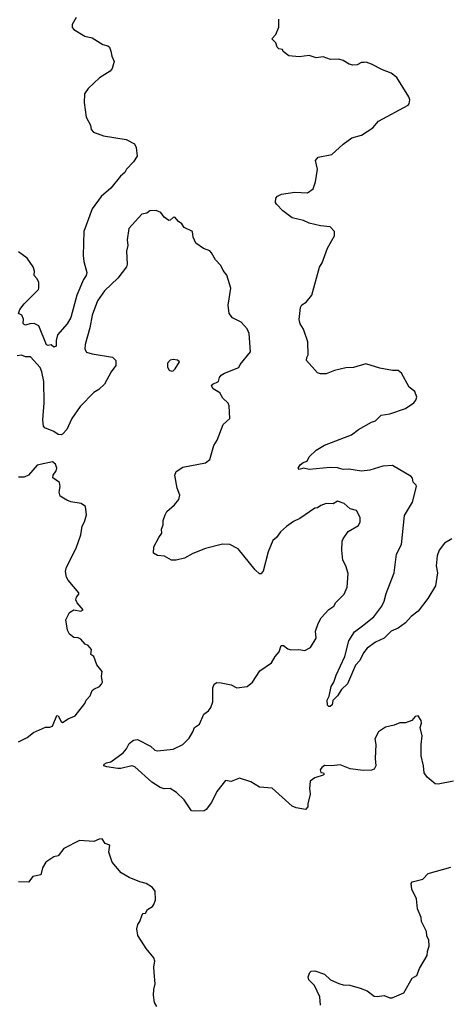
# Model space of a CAD drawing. Extents: x 2057697 to 2160550, y 827490 to 1016834.
# Tile 456 of 509: x 2116503 to 2119535, y 1000282 to 1007229. Entities that reach past the tile are written whole.
import ezdxf

# ---------------------------------------------------------------- set-up
doc = ezdxf.new("R2010")
doc.units = 0

msp = doc.modelspace()

# ---------------------------------------------------------------- linework, layer by layer
at = {"layer": '0CON20XD'}
for points in [[(2116901.2, 1007245), (2116873.3, 1007195), (2116873.3, 1007175), (2116885, 1007160), (2116962, 1007112), (2117015, 1007101.2), (2117090, 1007055), (2117125.3, 1007045.3), (2117136.9, 1007035), (2117145, 1007007.5), (2117152.7, 1006972.7), (2117170.8, 1006935), (2117156.1, 1006883.9), (2117142.5, 1006865), (2117065, 1006818.8), (2116985.6, 1006744.4), (2116960.8, 1006705), (2116958, 1006645), (2116971.7, 1006541.7), (2117003.8, 1006485), (2117006.2, 1006455), (2117024.3, 1006434.3), (2117095, 1006408.8), (2117255, 1006383.8), (2117312.3, 1006352.3), (2117326.1, 1006326.1), (2117332.5, 1006265), (2117306.2, 1006225), (2117256.2, 1006175), (2117245, 1006150), (2117213.8, 1006125), (2117145, 1006040), (2117078, 1005982), (2117014.4, 1005895), (2116955.6, 1005735), (2116950.6, 1005565), (2116955, 1005522.5), (2116975.7, 1005445), (2116972.9, 1005425), (2116952.9, 1005395), (2116906.4, 1005285), (2116865, 1005128.8), (2116838, 1005082), (2116770, 1005005), (2116760, 1004965), (2116759.5, 1004925), (2116745, 1004918.1), (2116725, 1004936), (2116705, 1004930), (2116691.4, 1004935), (2116638.7, 1005068.7), (2116605, 1005084.2), (2116575, 1005083.8), (2116545, 1005073.8), (2116535, 1005077.5), (2116527.5, 1005085), (2116528.8, 1005115), (2116517.5, 1005145), (2116493.3, 1005155), (2116502.9, 1005185), (2116534.4, 1005225), (2116635, 1005324.4), (2116638.9, 1005335), (2116638, 1005378), (2116625, 1005404), (2116604.3, 1005425), (2116606.7, 1005455), (2116596.9, 1005485), (2116555, 1005547.5), (2116495, 1005590)], [(2119554.1, 1003565.9), (2119502, 1003535), (2119464, 1003485), (2119450, 1003445), (2119442.9, 1003375), (2119451.9, 1003325), (2119438.1, 1003235), (2119383.3, 1003145), (2119316, 1003055), (2119265, 1003017.8), (2119225, 1002974.4), (2119174.1, 1002935.9), (2119125, 1002913.5), (2119076, 1002864), (2119015, 1002837.8), (2118955.3, 1002794.7), (2118928.8, 1002761.2), (2118903, 1002707), (2118873.8, 1002675), (2118816.1, 1002543.9), (2118775, 1002502.5), (2118745, 1002457.5), (2118714.3, 1002425.7), (2118707.5, 1002395), (2118695, 1002384), (2118683.9, 1002383.9), (2118675, 1002392.5), (2118672.1, 1002427.9), (2118686.2, 1002455), (2118700.9, 1002525), (2118720.6, 1002555), (2118736.4, 1002603.6), (2118797.5, 1002735), (2118825, 1002846.7), (2118865, 1002909.2), (2118921.7, 1002951.7), (2119001.4, 1003015), (2119058.1, 1003091.9), (2119075, 1003126), (2119088.9, 1003181.1), (2119145.5, 1003325), (2119162.8, 1003457.2), (2119198.5, 1003525), (2119219.9, 1003730.1), (2119275.9, 1003825), (2119303.3, 1003935), (2119301.4, 1003945), (2119280.6, 1003965), (2119275.6, 1003995), (2119265.7, 1004005), (2119135, 1004082.3), (2119065, 1004078.8), (2118975, 1004051.4), (2118915, 1004044.3), (2118825, 1004058.6), (2118785, 1004054.3), (2118769.7, 1004059.7), (2118745, 1004068.1), (2118695, 1004068.6), (2118545, 1004055.6), (2118505, 1004064.2), (2118476.1, 1004056.1), (2118468, 1004065), (2118482, 1004088), (2118504.3, 1004105.7), (2118532.5, 1004115), (2118546.2, 1004143.8), (2118595, 1004192.5), (2118655, 1004227.5), (2118845, 1004299.2), (2118895, 1004337.1), (2118985, 1004388), (2119015, 1004398), (2119055, 1004438), (2119115, 1004448.8), (2119225, 1004486), (2119284.3, 1004525), (2119300, 1004545), (2119305.4, 1004565), (2119291.9, 1004605), (2119251.9, 1004635), (2119197.1, 1004735), (2119175, 1004754.2), (2119135, 1004754.2), (2119045, 1004771.2), (2118945, 1004800), (2118860, 1004775), (2118805, 1004773.3), (2118725, 1004753.8), (2118665, 1004731.2), (2118625, 1004730), (2118605, 1004736.7), (2118526.7, 1004825), (2118528.8, 1004845), (2118540, 1004865), (2118537.5, 1004955), (2118505.6, 1005045), (2118482.4, 1005082.4), (2118476.4, 1005113.6), (2118485, 1005197.5), (2118495, 1005216.7), (2118525, 1005236.7), (2118566, 1005285), (2118618.3, 1005481.7), (2118637.3, 1005512.7), (2118675, 1005616.7), (2118725.7, 1005705), (2118724.2, 1005735), (2118695, 1005766.5), (2118625, 1005773.5), (2118545, 1005793.1), (2118505, 1005812.9), (2118425, 1005830), (2118360.9, 1005880.9), (2118315, 1005927.5), (2118309.3, 1005939.3), (2118310.5, 1005969.5), (2118322.5, 1005985), (2118351.2, 1005998.8), (2118445, 1006012), (2118535, 1006006.2), (2118573.8, 1006035), (2118590.8, 1006085), (2118604.2, 1006175), (2118591.2, 1006235), (2118610.8, 1006259.2), (2118705, 1006278), (2118785, 1006351.4), (2118847.1, 1006395), (2118916.4, 1006413.6), (2118995, 1006466), (2119035, 1006512.7), (2119243.8, 1006625), (2119251.2, 1006635), (2119255.8, 1006664.2), (2119250.6, 1006685), (2119165, 1006821.4), (2119125, 1006851.4), (2119063.3, 1006875), (2118985, 1006916.2), (2118948.3, 1006928.3), (2118935, 1006926.7), (2118915, 1006926.7), (2118885, 1006910), (2118855, 1006908), (2118827.5, 1006915), (2118785, 1006940), (2118755, 1006950), (2118697, 1006947), (2118645, 1006967.5), (2118595, 1006960), (2118545, 1006976.7), (2118475, 1006967.5), (2118403, 1006973), (2118363.6, 1007003.6), (2118358.3, 1007018.3), (2118333, 1007023), (2118320, 1007035), (2118310, 1007065), (2118283.3, 1007095), (2118310, 1007125), (2118333, 1007177), (2118333, 1007233)], [(2118628.3, 1001918.3), (2118647.5, 1001915), (2118652.5, 1001905), (2118645, 1001897.5), (2118585, 1001878.8), (2118553.3, 1001855), (2118547.5, 1001805), (2118552.5, 1001765), (2118536.7, 1001695), (2118537.5, 1001675), (2118520, 1001655), (2118455, 1001666.7), (2118425, 1001680), (2118285, 1001806.7), (2118195, 1001813.8), (2118135, 1001851.2), (2118055, 1001876.7), (2117995, 1001853.8), (2117955, 1001860), (2117895, 1001783.3), (2117856.2, 1001705), (2117820, 1001655), (2117805, 1001646.2), (2117745, 1001643.3), (2117715, 1001647.5), (2117663.3, 1001725), (2117610, 1001775), (2117565, 1001803.8), (2117522.3, 1001802.3), (2117495, 1001811.2), (2117435, 1001850), (2117315, 1001957.5), (2117295, 1001964.2), (2117216.1, 1001946.1), (2117195, 1001944.3), (2117118.3, 1001958.3), (2117097.5, 1001965), (2117100, 1001975), (2117114.5, 1001985.5), (2117145, 1001992), (2117234.3, 1002055), (2117257, 1002083), (2117275, 1002122.5), (2117305, 1002146.2), (2117335, 1002150), (2117425, 1002102.5), (2117455.6, 1002075.6), (2117475, 1002070), (2117585, 1002081.4), (2117655, 1002114.2), (2117699.8, 1002160.2), (2117725.8, 1002205), (2117735.7, 1002235), (2117771.2, 1002258.8), (2117802, 1002328), (2117836.6, 1002353.4), (2117852.5, 1002375), (2117866.7, 1002415), (2117866, 1002515), (2117875, 1002540), (2117895, 1002551.2), (2117925, 1002548.8), (2117995, 1002536.2), (2118035.9, 1002514.1), (2118107.5, 1002525), (2118146.7, 1002555), (2118198.8, 1002635), (2118279.2, 1002690.8), (2118306.2, 1002735), (2118335, 1002767.5), (2118347.5, 1002812.5), (2118365, 1002813.3), (2118395, 1002788.8), (2118416.4, 1002783.6), (2118473.9, 1002786.1), (2118515, 1002778.8), (2118555, 1002800), (2118595.8, 1002865), (2118591.2, 1002915), (2118610.5, 1002969.5), (2118631.7, 1003008.3), (2118685, 1003066.7), (2118719.3, 1003090.7), (2118734.1, 1003115.9), (2118793.8, 1003175), (2118813.3, 1003225), (2118822.3, 1003322.3), (2118805.9, 1003375.9), (2118784, 1003415), (2118775.8, 1003485), (2118779.7, 1003550.3), (2118785, 1003566.7), (2118821.7, 1003618.3), (2118895, 1003660), (2118907, 1003687), (2118906.4, 1003716.4), (2118880, 1003765), (2118835, 1003776.7), (2118794, 1003815), (2118745, 1003831.9), (2118715, 1003813.3), (2118665.8, 1003814.2), (2118629.3, 1003800.7), (2118605, 1003783.8), (2118585, 1003783.3), (2118479.7, 1003710.3), (2118435, 1003688), (2118387, 1003653), (2118343.3, 1003615), (2118316.7, 1003575), (2118290, 1003555), (2118256.2, 1003475), (2118221.7, 1003338.3), (2118205, 1003320), (2118195, 1003320), (2118165, 1003347.5), (2118045, 1003496.2), (2117985, 1003525.6), (2117935, 1003528.9), (2117815, 1003497.5), (2117725, 1003462), (2117665, 1003430), (2117606.4, 1003416.4), (2117575, 1003416.2), (2117525, 1003442.5), (2117475, 1003448.8), (2117447.5, 1003465), (2117450.7, 1003509.3), (2117483.9, 1003576.1), (2117506.2, 1003605), (2117504, 1003635), (2117516.2, 1003665), (2117516.7, 1003695), (2117528.8, 1003735), (2117541.7, 1003758.3), (2117595, 1003806.7), (2117625, 1003843.3), (2117633.8, 1003875), (2117613.6, 1003923.6), (2117597.5, 1004015), (2117608.3, 1004041.7), (2117655, 1004071.2), (2117815, 1004102.5), (2117844.2, 1004125.8), (2117874, 1004225), (2117897.3, 1004262.7), (2117938.3, 1004371.7), (2117986.2, 1004415), (2117981.2, 1004505), (2117975, 1004522.5), (2117937.7, 1004557.7), (2117915.9, 1004595.9), (2117868, 1004625), (2117857.1, 1004645), (2117865, 1004658), (2117906.7, 1004675), (2117912.5, 1004705), (2117925, 1004720), (2117947.5, 1004735), (2118050, 1004775), (2118058.8, 1004795), (2118133.1, 1004885), (2118121.9, 1005015), (2118107.4, 1005047.4), (2118066, 1005095), (2118005.9, 1005125.9), (2117981.2, 1005155), (2117973.8, 1005215), (2117993.3, 1005335), (2117965, 1005427.5), (2117939.5, 1005459.5), (2117923.3, 1005495), (2117883.9, 1005533.9), (2117857.5, 1005585), (2117845, 1005597.5), (2117800, 1005615), (2117745, 1005653.3), (2117727.5, 1005695), (2117722.5, 1005735), (2117663.9, 1005763.9), (2117647.7, 1005787.7), (2117624.1, 1005804.1), (2117597.5, 1005835), (2117585, 1005833.3), (2117566.1, 1005813.9), (2117555, 1005813.3), (2117522.5, 1005835), (2117498.3, 1005868.3), (2117465, 1005883.3), (2117420.7, 1005879.3), (2117400, 1005865), (2117365, 1005856.2), (2117273.8, 1005755), (2117262, 1005675), (2117266, 1005635), (2117256, 1005595), (2117262.5, 1005505), (2117256.9, 1005485), (2117195.3, 1005404.7), (2117101.5, 1005315), (2117052.1, 1005245), (2117014.6, 1005145), (2116999.1, 1005055), (2116965, 1004937.5), (2116962, 1004905), (2116975, 1004883.8), (2117015, 1004871.4), (2117157.9, 1004847.9), (2117182, 1004825), (2117181.4, 1004788.6), (2117148.8, 1004745), (2117102.4, 1004657.6), (2117060.3, 1004619.7), (2117025, 1004598.6), (2116929.8, 1004500.2), (2116871.1, 1004415), (2116835, 1004338), (2116806, 1004305), (2116795, 1004300.8), (2116775, 1004303.1), (2116745, 1004323.3), (2116680, 1004350), (2116670.8, 1004360.8), (2116665.5, 1004405), (2116675.2, 1004524.8), (2116672.5, 1004675), (2116660, 1004745), (2116648.5, 1004775), (2116580.3, 1004850.3), (2116545, 1004851.2), (2116515, 1004861.8), (2116485, 1004857.5)], [(2117575, 1004750), (2117585, 1004752.5), (2117600, 1004765), (2117630, 1004815), (2117617, 1004827), (2117585, 1004831.2), (2117565, 1004826.2), (2117546.2, 1004805), (2117547, 1004777), (2117557, 1004757), (2117575, 1004750)], [(2116495, 1002133.3), (2116556.1, 1002163.9), (2116600.3, 1002199.7), (2116685, 1002236.2), (2116715, 1002236.2), (2116735, 1002243.8), (2116765, 1002320), (2116775, 1002316.2), (2116795, 1002276.7), (2116805, 1002270), (2116845, 1002296.7), (2116895, 1002316.7), (2116962.5, 1002405), (2116971.7, 1002428.3), (2117000.7, 1002459.3), (2117014.2, 1002495.8), (2117025, 1002506.2), (2117065, 1002523.3), (2117080.7, 1002539.3), (2117087.5, 1002555), (2117080, 1002595), (2117085, 1002630), (2117046.4, 1002676.4), (2117026.2, 1002736.2), (2117005, 1002750), (2117010, 1002785), (2116985, 1002812.5), (2116965, 1002822.5), (2116935, 1002857.5), (2116916.4, 1002866.4), (2116885, 1002870), (2116853.6, 1002893.6), (2116840.7, 1002920.7), (2116828.8, 1002995), (2116853.8, 1003045), (2116885, 1003065.8), (2116935, 1003056.2), (2116950, 1003065), (2116908.1, 1003115), (2116898.6, 1003135), (2116903.8, 1003155), (2116921.2, 1003175), (2116920, 1003185), (2116844.2, 1003275), (2116833.8, 1003295), (2116826.2, 1003335), (2116834.2, 1003365), (2116900.3, 1003499.7), (2116933.6, 1003593.6), (2116943.8, 1003655), (2116961.2, 1003685), (2116973.3, 1003735), (2116966.7, 1003795), (2116936.4, 1003816.4), (2116865, 1003828), (2116835, 1003839.2), (2116787.7, 1003867.7), (2116782.5, 1003895), (2116788.6, 1003935), (2116784.3, 1003964.3), (2116737.3, 1003997.3), (2116740, 1004015), (2116759.6, 1004045), (2116764.4, 1004065), (2116755, 1004093.3), (2116735, 1004108.8), (2116626, 1004085), (2116565, 1004016), (2116535, 1004002.2), (2116495, 1004002.2)], [(2119565, 1001856), (2119455.9, 1001834.1), (2119435, 1001836.2), (2119378.8, 1001885), (2119356.7, 1001915), (2119354.3, 1001964.3), (2119336.2, 1002035), (2119336.1, 1002113.9), (2119343.3, 1002175), (2119330, 1002235), (2119340, 1002265), (2119336.2, 1002285), (2119315, 1002317.5), (2119295, 1002312.5), (2119270, 1002285), (2119225, 1002267.5), (2119185, 1002266.7), (2119145, 1002250), (2119085, 1002236.7), (2119035, 1002203.3), (2119008.6, 1002155), (2119017.1, 1002115), (2119012, 1002015), (2119016.2, 1001965), (2119005, 1001940), (2118985, 1001933.8), (2118928.3, 1001931.7), (2118835, 1001942.5), (2118765, 1001971.2), (2118705, 1001963.8), (2118655, 1001966.7), (2118635, 1001952.5), (2118623.3, 1001935), (2118628.3, 1001918.3)], [(2117452, 1000505), (2117450, 1000545), (2117457.5, 1000585), (2117449.5, 1000609.5), (2117396.7, 1000675), (2117336.4, 1000766.4), (2117330, 1000815), (2117336.7, 1000845), (2117350, 1000865), (2117366.4, 1000913.6), (2117375, 1000922.5), (2117390, 1000925), (2117405, 1000950), (2117439.3, 1000970.7), (2117450, 1000985), (2117460.7, 1001019.3), (2117458.8, 1001078.8), (2117440, 1001105), (2117395, 1001133.8), (2117350, 1001145), (2117276.1, 1001176.1), (2117218.8, 1001208.8), (2117156.7, 1001285), (2117132.5, 1001355), (2117140, 1001405), (2117107, 1001417), (2117085, 1001450), (2117063, 1001447), (2117025, 1001430), (2116925, 1001436.7), (2116815, 1001380.8), (2116775, 1001330), (2116745, 1001322.5), (2116686.2, 1001285), (2116663.3, 1001245), (2116652.5, 1001195), (2116596.4, 1001183.6), (2116565, 1001143.3), (2116495, 1001146)], [(2118626.2, 1000275), (2118622, 1000335), (2118584.1, 1000414.1), (2118543.3, 1000455), (2118540, 1000475), (2118550, 1000505), (2118560, 1000515), (2118585, 1000516.7), (2118655, 1000493.8), (2118697.5, 1000455), (2118755, 1000428), (2118785, 1000418), (2118833.9, 1000416.1), (2118905, 1000395.6), (2118956.4, 1000376.4), (2119005, 1000339.2), (2119025, 1000335.6), (2119075, 1000344.2), (2119115, 1000328.1), (2119132.5, 1000327.5), (2119215, 1000363.3), (2119274.2, 1000465.8), (2119305.5, 1000484.5), (2119325.8, 1000534.2), (2119380, 1000625), (2119381.2, 1000655), (2119393.8, 1000695), (2119390, 1000735), (2119377.5, 1000765), (2119374, 1000795), (2119338.8, 1000865), (2119336, 1000895), (2119311.2, 1000955), (2119303.8, 1001025), (2119270, 1001095), (2119267, 1001133), (2119272.5, 1001145), (2119347.5, 1001165), (2119385, 1001203.8), (2119545, 1001250)], [(2117470, 1000265), (2117453.3, 1000295), (2117447, 1000347), (2117448.8, 1000385), (2117460, 1000425), (2117452, 1000505)]]:
    msp.add_lwpolyline(points, dxfattribs=at)

doc.saveas('drawing.dxf')
